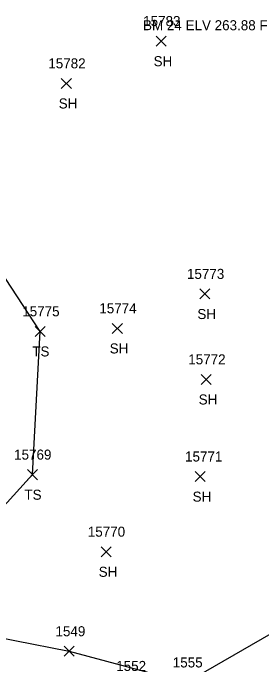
# Model space of a CAD drawing. Extents: x 1439173 to 1457902, y 641926 to 659889.
# Drawn here: x 1445964.9 to 1446014.5, y 654122.9 to 654252.8 of the extents above; entities that cross this region are included whole.
import ezdxf

# ---------------------------------------------------------------- set-up
doc = ezdxf.new("R2010")
doc.units = 0
for name, color, linetype in [('C_C', 7, 'Continuous'), ('L_A', 7, 'Continuous'), ('L_I', 7, 'Continuous'), ('L_TIC', 7, 'Continuous'), ('LAWA', 7, 'Continuous'), ('LELB', 7, 'Continuous'), ('R_I', 7, 'Continuous')]:
    doc.layers.add(name, color=color, linetype=linetype)

msp = doc.modelspace()

# ---------------------------------------------------------------- linework, layer by layer
at = {"layer": 'L_TIC'}
for points in [[(1445993.46, 654246.24), (1445995.46, 654248.24)], [(1445995.46, 654246.24), (1445993.46, 654248.24)], [(1445974.56, 654237.81), (1445976.56, 654239.81)], [(1445976.56, 654237.81), (1445974.56, 654239.81)], [(1446002.18, 654195.83), (1446004.18, 654197.83)], [(1446004.18, 654195.83), (1446002.18, 654197.83)], [(1445969.37, 654188.37), (1445971.37, 654190.37)], [(1445971.37, 654188.37), (1445969.37, 654190.37)], [(1445984.72, 654188.97), (1445986.72, 654190.97)], [(1445986.72, 654188.97), (1445984.72, 654190.97)], [(1446002.44, 654178.79), (1446004.44, 654180.79)], [(1446004.44, 654178.79), (1446002.44, 654180.79)], [(1445967.8, 654159.8), (1445969.8, 654161.8)], [(1445969.8, 654159.8), (1445967.8, 654161.8)], [(1446001.23, 654159.42), (1446003.23, 654161.42)], [(1446003.23, 654159.42), (1446001.23, 654161.42)], [(1445982.52, 654144.43), (1445984.52, 654146.43)], [(1445984.52, 654144.43), (1445982.52, 654146.43)], [(1445975.1, 654124.58), (1445977.1, 654126.58)], [(1445977.1, 654124.58), (1445975.1, 654126.58)]]:
    msp.add_lwpolyline(points, dxfattribs=at)
at = {"layer": 'LAWA'}
msp.add_lwpolyline([(1445954.4, 654129.84), (1445976.1, 654125.58), (1445999.46, 654119.36), (1446022.01, 654132.36), (1446030.98, 654159.65), (1446029.67, 654176.55), (1446027.82, 654203.21), (1446023.06, 654228.42), (1446012.43, 654271.33), (1446000.53, 654317.64), (1445984.4, 654364.21)], dxfattribs=at)
at = {"layer": 'LELB'}
msp.add_lwpolyline([(1445952.33, 654142.67), (1445968.8, 654160.8), (1445970.37, 654189.37), (1445943.9, 654229.68), (1445930.45, 654274.81), (1445912.96, 654307.4), (1445896.3, 654337.75)], dxfattribs=at)

# ---------------------------------------------------------------- texts
at = {"layer": 'C_C'}
msp.add_text('BM 24 ELV 263.88 FIELD=263.88', height=2, dxfattribs=at).set_placement((1445990.84, 654249.41))
at = {"layer": 'L_A'}
for s, p in [('SH', (1445992.95, 654242.24)), ('SH', (1445974.05, 654233.81)), ('SH', (1446001.67, 654191.83)), ('TS', (1445968.78, 654184.37)), ('SH', (1445984.21, 654184.97)), ('SH', (1446001.93, 654174.79)), ('TS', (1445967.21, 654155.8)), ('SH', (1446000.72, 654155.42)), ('SH', (1445982.01, 654140.43))]:
    msp.add_text(s, height=2, dxfattribs=at).set_placement(p)
at = {"layer": 'L_I'}
for s, p in [('15783', (1445990.87, 654250.24)), ('15782', (1445971.97, 654241.81)), ('15773', (1445999.59, 654199.83)), ('15775', (1445966.78, 654192.37)), ('15774', (1445982.13, 654192.97)), ('15772', (1445999.85, 654182.79)), ('15769', (1445965.16, 654163.8)), ('15771', (1445999.21, 654163.42)), ('15770', (1445979.84, 654148.43)), ('1549', (1445973.4, 654128.58)), ('1555', (1445996.77, 654122.36))]:
    msp.add_text(s, height=2, dxfattribs=at).set_placement(p)
at = {"layer": 'R_I'}
msp.add_text('1552', height=2, dxfattribs=at).set_placement((1445985.5, 654121.66))

doc.saveas('drawing.dxf')
